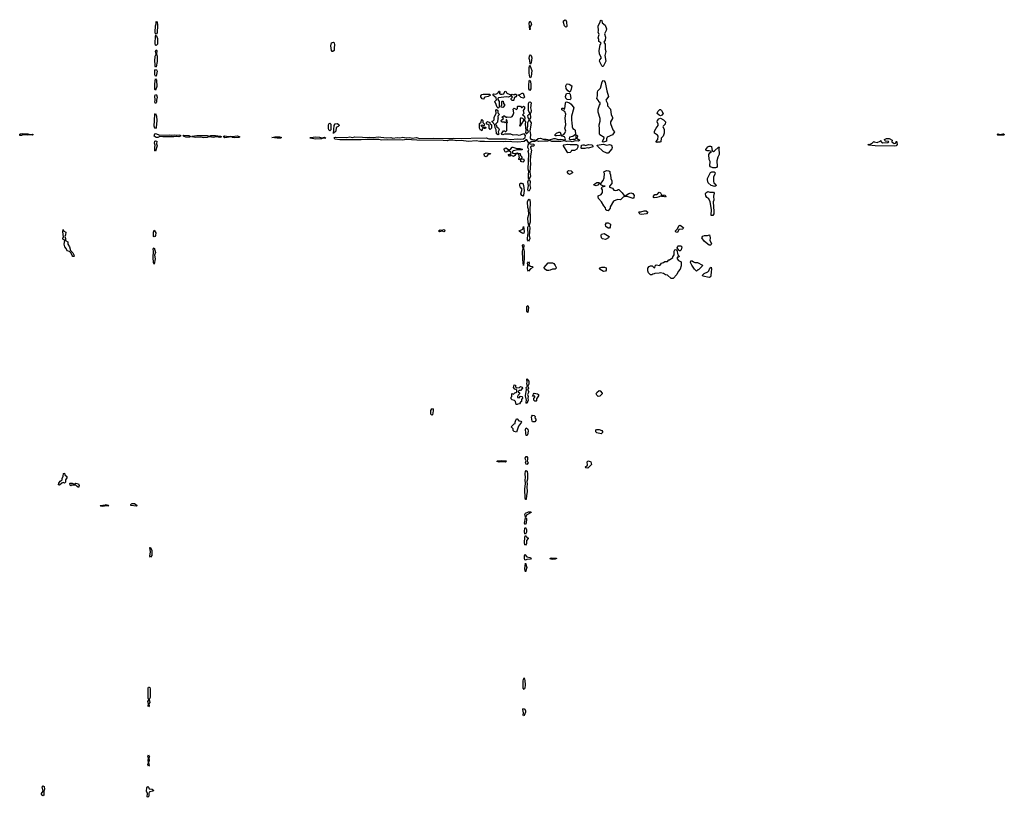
# Model space of a CAD drawing. Extents: x 1980017 to 2252640, y 74400 to 266395.
# Tile 312 of 388: x 2192930 to 2206875, y 172130 to 183143. Entities that reach past the tile are written whole.
import ezdxf

# ---------------------------------------------------------------- set-up
doc = ezdxf.new("R2010")
doc.units = 0

msp = doc.modelspace()

# ---------------------------------------------------------------- linework, layer by layer
at = {"layer": '0CON20XD'}
for points in [[(2194865, 182936), (2194855, 182941), (2194848, 182965), (2194854, 183055), (2194863, 183085), (2194865, 183118), (2194875, 183112), (2194881, 183065), (2194878, 182955), (2194865, 182936)], [(2200155, 183002), (2200144, 183095), (2200155, 183121), (2200168, 183108), (2200178, 183075), (2200157, 183035), (2200160, 183015), (2200155, 183002)], [(2200665, 183038), (2200645, 183058), (2200630, 183105), (2200634, 183126), (2200655, 183143), (2200667, 183137), (2200676, 183115), (2200680, 183045), (2200675, 183040), (2200665, 183038)], [(2201195, 182480), (2201185, 182480), (2201175, 182490), (2201144, 182554), (2201148, 182575), (2201168, 182605), (2201144, 182654), (2201138, 182705), (2201150, 182785), (2201167, 182805), (2201162, 182815), (2201134, 182834), (2201133, 182863), (2201123, 182885), (2201138, 182935), (2201122, 182965), (2201128, 182985), (2201122, 183055), (2201152, 183108), (2201155, 183130), (2201165, 183138), (2201175, 183130), (2201181, 183101), (2201222, 183065), (2201240, 183015), (2201235, 182990), (2201213, 182943), (2201227, 182895), (2201223, 182855), (2201202, 182825), (2201222, 182795), (2201223, 182725), (2201233, 182693), (2201218, 182635), (2201230, 182555), (2201195, 182480)], [(2194865, 182779), (2194855, 182784), (2194850, 182805), (2194855, 182910), (2194865, 182923), (2194882, 182875), (2194884, 182815), (2194882, 182795), (2194865, 182779)], [(2197365, 182694), (2197354, 182694), (2197344, 182705), (2197339, 182775), (2197348, 182815), (2197375, 182826), (2197386, 182816), (2197391, 182785), (2197383, 182745), (2197386, 182705), (2197365, 182694)], [(2194855, 182470), (2194847, 182485), (2194851, 182515), (2194843, 182555), (2194849, 182625), (2194864, 182655), (2194852, 182695), (2194865, 182718), (2194874, 182705), (2194866, 182655), (2194876, 182625), (2194877, 182553), (2194865, 182478), (2194855, 182470)], [(2200165, 182512), (2200158, 182518), (2200153, 182565), (2200144, 182595), (2200150, 182625), (2200165, 182646), (2200176, 182636), (2200182, 182605), (2200175, 182535), (2200165, 182512)], [(2194852, 182342), (2194844, 182364), (2194845, 182422), (2194855, 182437), (2194866, 182435), (2194876, 182415), (2194865, 182344), (2194852, 182342)], [(2200165, 182320), (2200155, 182330), (2200145, 182385), (2200145, 182465), (2200155, 182500), (2200182, 182425), (2200175, 182340), (2200165, 182320)], [(2194855, 182144), (2194845, 182155), (2194842, 182235), (2194855, 182306), (2194870, 182285), (2194871, 182195), (2194855, 182144)], [(2200155, 182142), (2200143, 182163), (2200141, 182215), (2200146, 182274), (2200155, 182287), (2200165, 182268), (2200170, 182225), (2200168, 182165), (2200155, 182142)], [(2201195, 181411), (2201186, 181416), (2201183, 181425), (2201209, 181465), (2201206, 181475), (2201145, 181513), (2201140, 181525), (2201143, 181595), (2201137, 181655), (2201152, 181705), (2201152, 181745), (2201124, 181834), (2201122, 181875), (2201140, 181935), (2201150, 181945), (2201150, 181965), (2201132, 181982), (2201128, 181998), (2201102, 182025), (2201112, 182065), (2201113, 182117), (2201120, 182135), (2201156, 182174), (2201178, 182265), (2201195, 182282), (2201209, 182279), (2201223, 182255), (2201247, 182135), (2201270, 182055), (2201233, 182005), (2201253, 181955), (2201254, 181924), (2201300, 181875), (2201308, 181798), (2201328, 181765), (2201328, 181745), (2201298, 181695), (2201298, 181675), (2201333, 181585), (2201352, 181555), (2201326, 181514), (2201250, 181480), (2201239, 181455), (2201243, 181425), (2201215, 181415), (2201195, 181411)], [(2199705, 181890), (2199693, 181903), (2199670, 181965), (2199660, 181975), (2199660, 181985), (2199682, 182008), (2199680, 182035), (2199630, 182075), (2199645, 182092), (2199675, 182090), (2199694, 182096), (2199708, 182112), (2199715, 182130), (2199725, 182130), (2199730, 182115), (2199722, 182102), (2199745, 182089), (2199765, 182087), (2199788, 182095), (2199800, 182125), (2199815, 182130), (2199830, 182105), (2199885, 182080), (2199905, 182088), (2199932, 182078), (2199941, 182089), (2199955, 182090), (2199972, 182075), (2199958, 182052), (2199932, 182038), (2199930, 182005), (2199925, 182000), (2199905, 182000), (2199893, 182013), (2199890, 182025), (2199910, 182045), (2199895, 182070), (2199885, 182070), (2199880, 182060), (2199855, 182047), (2199825, 182052), (2199710, 182035), (2199700, 182025), (2199700, 182015), (2199720, 181985), (2199720, 181905), (2199705, 181890)], [(2200725, 182120), (2200715, 182120), (2200695, 182137), (2200671, 182171), (2200667, 182205), (2200675, 182227), (2200685, 182234), (2200710, 182230), (2200748, 182205), (2200742, 182158), (2200725, 182120)], [(2194855, 181956), (2194842, 181975), (2194848, 182005), (2194844, 182065), (2194855, 182084), (2194868, 182078), (2194876, 182045), (2194866, 182005), (2194869, 181975), (2194865, 181964), (2194855, 181956)], [(2200135, 180717), (2200129, 180735), (2200137, 180795), (2200128, 180845), (2200142, 180885), (2200134, 180895), (2200134, 180955), (2200142, 180992), (2200132, 181025), (2200142, 181245), (2200131, 181275), (2200139, 181305), (2200129, 181335), (2200132, 181368), (2200143, 181395), (2200115, 181440), (2200105, 181442), (2200075, 181417), (2199985, 181410), (2199815, 181418), (2199785, 181413), (2199515, 181416), (2199445, 181418), (2199395, 181427), (2199285, 181420), (2199185, 181431), (2199115, 181427), (2199064, 181436), (2199014, 181436), (2198985, 181428), (2198928, 181432), (2198555, 181435), (2198405, 181448), (2198355, 181439), (2198135, 181444), (2198055, 181438), (2198015, 181445), (2197845, 181447), (2197765, 181442), (2197463, 181443), (2197395, 181452), (2197385, 181468), (2197389, 181475), (2197402, 181478), (2197565, 181474), (2197605, 181483), (2197645, 181476), (2197675, 181482), (2197785, 181478), (2197834, 181474), (2197885, 181480), (2197935, 181475), (2198005, 181482), (2198125, 181472), (2198185, 181474), (2198215, 181465), (2198276, 181474), (2198315, 181468), (2198355, 181479), (2198405, 181470), (2198455, 181475), (2198495, 181467), (2198545, 181475), (2198595, 181463), (2198795, 181467), (2198995, 181460), (2199075, 181464), (2199105, 181459), (2199535, 181468), (2199575, 181458), (2199622, 181458), (2199825, 181454), (2199885, 181448), (2199975, 181454), (2200025, 181451), (2200065, 181455), (2200090, 181475), (2200092, 181505), (2200076, 181526), (2200055, 181524), (2200005, 181504), (2199973, 181513), (2199919, 181509), (2199885, 181523), (2199795, 181520), (2199775, 181512), (2199760, 181515), (2199752, 181525), (2199782, 181568), (2199795, 181570), (2199805, 181560), (2199815, 181560), (2199830, 181575), (2199830, 181675), (2199840, 181695), (2199825, 181730), (2199820, 181725), (2199820, 181695), (2199808, 181682), (2199795, 181690), (2199762, 181692), (2199750, 181705), (2199750, 181715), (2199765, 181730), (2199775, 181730), (2199780, 181745), (2199760, 181765), (2199785, 181780), (2199795, 181780), (2199825, 181760), (2199835, 181768), (2199885, 181762), (2199905, 181770), (2199920, 181795), (2199928, 181825), (2199920, 181875), (2199935, 181890), (2199968, 181872), (2199980, 181885), (2199980, 181915), (2199985, 181920), (2200025, 181920), (2200038, 181898), (2200045, 181898), (2200065, 181917), (2200078, 181908), (2200079, 181885), (2200060, 181855), (2200068, 181815), (2200050, 181795), (2200075, 181780), (2200084, 181755), (2200080, 181715), (2200092, 181695), (2200088, 181665), (2200097, 181575), (2200094, 181544), (2200105, 181530), (2200115, 181530), (2200134, 181555), (2200130, 181570), (2200119, 181595), (2200120, 181610), (2200127, 181635), (2200128, 181685), (2200144, 181725), (2200130, 181760), (2200129, 181785), (2200153, 181815), (2200138, 181855), (2200138, 181955), (2200145, 181975), (2200162, 181982), (2200174, 181965), (2200164, 181895), (2200175, 181855), (2200169, 181825), (2200158, 181815), (2200163, 181755), (2200147, 181725), (2200174, 181684), (2200156, 181565), (2200164, 181515), (2200162, 181465), (2200170, 181450), (2200224, 181444), (2200245, 181436), (2200275, 181461), (2200305, 181464), (2200345, 181449), (2200388, 181452), (2200435, 181440), (2200495, 181460), (2200515, 181460), (2200555, 181447), (2200595, 181453), (2200645, 181440), (2200655, 181444), (2200660, 181455), (2200645, 181482), (2200610, 181495), (2200600, 181510), (2200579, 181501), (2200535, 181498), (2200515, 181500), (2200512, 181515), (2200532, 181538), (2200565, 181552), (2200585, 181548), (2200600, 181510), (2200635, 181518), (2200648, 181532), (2200666, 181565), (2200650, 181605), (2200664, 181655), (2200656, 181755), (2200667, 181807), (2200653, 181843), (2200610, 181865), (2200610, 181885), (2200615, 181890), (2200625, 181888), (2200645, 181870), (2200657, 181913), (2200660, 181965), (2200664, 181976), (2200675, 181981), (2200716, 181966), (2200739, 181949), (2200778, 181895), (2200744, 181776), (2200743, 181715), (2200752, 181685), (2200754, 181624), (2200764, 181604), (2200789, 181589), (2200797, 181577), (2200802, 181518), (2200765, 181487), (2200715, 181479), (2200714, 181455), (2200728, 181448), (2200765, 181453), (2200795, 181450), (2200810, 181465), (2200812, 181508), (2200825, 181510), (2200830, 181495), (2200827, 181475), (2200818, 181465), (2200862, 181435), (2200845, 181422), (2200795, 181426), (2200755, 181415), (2200725, 181421), (2200676, 181416), (2200645, 181428), (2200595, 181416), (2200465, 181420), (2200435, 181430), (2200405, 181422), (2200365, 181424), (2200278, 181418), (2200255, 181427), (2200245, 181432), (2200225, 181420), (2200185, 181418), (2200148, 181395), (2200158, 181385), (2200209, 181379), (2200219, 181365), (2200208, 181352), (2200175, 181352), (2200166, 181336), (2200167, 181315), (2200177, 181295), (2200163, 181215), (2200159, 181145), (2200163, 181105), (2200156, 180985), (2200163, 180925), (2200146, 180885), (2200162, 180852), (2200153, 180795), (2200166, 180755), (2200145, 180720), (2200135, 180717)], [(2199505, 182020), (2199482, 182022), (2199463, 182053), (2199463, 182067), (2199476, 182084), (2199495, 182089), (2199585, 182087), (2199600, 182075), (2199566, 182054), (2199522, 182045), (2199510, 182035), (2199505, 182020)], [(2199775, 181900), (2199750, 181905), (2199750, 181925), (2199760, 181935), (2199760, 181985), (2199765, 181990), (2199778, 181988), (2199780, 181955), (2199800, 181935), (2199775, 181900)], [(2200065, 182033), (2200032, 182042), (2200005, 182070), (2199995, 182070), (2199992, 182078), (2200015, 182083), (2200045, 182104), (2200063, 182103), (2200081, 182045), (2200065, 182033)], [(2200725, 182008), (2200684, 182014), (2200663, 182033), (2200659, 182055), (2200675, 182096), (2200713, 182103), (2200728, 182088), (2200737, 182025), (2200725, 182008)], [(2199705, 181513), (2199682, 181525), (2199680, 181585), (2199663, 181613), (2199660, 181655), (2199620, 181695), (2199620, 181705), (2199635, 181710), (2199648, 181725), (2199650, 181765), (2199680, 181815), (2199672, 181865), (2199685, 181870), (2199700, 181855), (2199702, 181822), (2199720, 181805), (2199718, 181792), (2199700, 181775), (2199702, 181762), (2199710, 181755), (2199700, 181745), (2199697, 181693), (2199670, 181665), (2199680, 181655), (2199690, 181625), (2199710, 181605), (2199720, 181585), (2199708, 181555), (2199710, 181535), (2199720, 181525), (2199705, 181513)], [(2202005, 181782), (2201985, 181790), (2201958, 181815), (2201966, 181844), (2201995, 181870), (2202005, 181870), (2202019, 181859), (2202042, 181815), (2202025, 181792), (2202005, 181782)], [(2194855, 181601), (2194842, 181605), (2194836, 181635), (2194845, 181800), (2194855, 181813), (2194868, 181775), (2194871, 181715), (2194864, 181615), (2194855, 181601)], [(2199475, 181570), (2199468, 181578), (2199455, 181580), (2199440, 181605), (2199440, 181675), (2199468, 181692), (2199470, 181725), (2199475, 181730), (2199490, 181715), (2199490, 181685), (2199508, 181668), (2199510, 181645), (2199505, 181640), (2199495, 181640), (2199485, 181650), (2199460, 181645), (2199485, 181620), (2199525, 181620), (2199530, 181615), (2199525, 181600), (2199515, 181600), (2199505, 181610), (2199492, 181608), (2199480, 181595), (2199475, 181570)], [(2200015, 181640), (2200025, 181642), (2200072, 181715), (2200069, 181729), (2200054, 181744), (2200035, 181750), (2200023, 181747), (2200018, 181735), (2200020, 181665), (2200010, 181645), (2200015, 181640)], [(2201955, 181405), (2201940, 181415), (2201968, 181445), (2201972, 181492), (2201965, 181510), (2201922, 181535), (2201923, 181563), (2201943, 181607), (2201972, 181645), (2201972, 181665), (2201960, 181695), (2201962, 181715), (2201981, 181739), (2202005, 181750), (2202050, 181725), (2202078, 181695), (2202070, 181665), (2202042, 181635), (2202040, 181625), (2202058, 181595), (2202057, 181537), (2202043, 181495), (2202013, 181467), (2202009, 181415), (2201995, 181407), (2201965, 181410), (2201955, 181405)], [(2197325, 181567), (2197309, 181585), (2197302, 181605), (2197306, 181655), (2197315, 181673), (2197325, 181677), (2197335, 181662), (2197338, 181635), (2197337, 181583), (2197325, 181567)], [(2197375, 181533), (2197385, 181645), (2197400, 181670), (2197425, 181672), (2197449, 181659), (2197453, 181645), (2197440, 181630), (2197414, 181615), (2197406, 181564), (2197395, 181551), (2197377, 181543), (2197375, 181533)], [(2199595, 181590), (2199580, 181605), (2199580, 181645), (2199565, 181660), (2199540, 181665), (2199540, 181685), (2199555, 181700), (2199588, 181688), (2199590, 181675), (2199610, 181655), (2199610, 181605), (2199595, 181590)], [(2192955, 181505), (2192934, 181505), (2192930, 181520), (2192942, 181528), (2192965, 181531), (2193045, 181527), (2193075, 181516), (2193112, 181522), (2193123, 181515), (2193105, 181506), (2193075, 181513), (2193035, 181506), (2192975, 181511), (2192955, 181505)], [(2194865, 181474), (2194834, 181495), (2194844, 181526), (2194855, 181533), (2194915, 181509), (2195045, 181511), (2195085, 181506), (2195125, 181513), (2195145, 181508), (2195191, 181511), (2195207, 181507), (2195210, 181495), (2195185, 181482), (2195155, 181491), (2195115, 181482), (2194958, 181482), (2194915, 181488), (2194885, 181475), (2194865, 181474)], [(2194855, 181281), (2194844, 181285), (2194843, 181335), (2194850, 181365), (2194838, 181395), (2194845, 181421), (2194855, 181429), (2194872, 181422), (2194868, 181385), (2194877, 181357), (2194855, 181281)], [(2195335, 181480), (2195285, 181480), (2195252, 181492), (2195247, 181503), (2195255, 181508), (2195325, 181504), (2195344, 181495), (2195344, 181485), (2195335, 181480)], [(2195535, 181472), (2195495, 181479), (2195425, 181473), (2195362, 181485), (2195375, 181496), (2195437, 181503), (2195585, 181502), (2195615, 181496), (2195635, 181502), (2195704, 181504), (2195775, 181496), (2195790, 181485), (2195765, 181476), (2195715, 181482), (2195675, 181475), (2195618, 181485), (2195615, 181490), (2195585, 181476), (2195535, 181472)], [(2195975, 181469), (2195942, 181475), (2195932, 181482), (2195835, 181470), (2195816, 181485), (2195821, 181495), (2195835, 181499), (2195885, 181490), (2195915, 181496), (2195935, 181487), (2196015, 181499), (2196050, 181485), (2196035, 181473), (2195975, 181469)], [(2196575, 181465), (2196500, 181475), (2196545, 181486), (2196610, 181485), (2196636, 181475), (2196625, 181466), (2196575, 181465)], [(2197125, 181450), (2197038, 181465), (2197050, 181475), (2197125, 181484), (2197175, 181481), (2197205, 181469), (2197245, 181478), (2197268, 181465), (2197215, 181461), (2197205, 181454), (2197125, 181450)], [(2205325, 181354), (2205045, 181358), (2204955, 181368), (2204940, 181375), (2204975, 181382), (2205004, 181396), (2205025, 181420), (2205033, 181413), (2205075, 181403), (2205118, 181422), (2205125, 181430), (2205130, 181415), (2205155, 181400), (2205225, 181403), (2205238, 181412), (2205235, 181420), (2205193, 181423), (2205182, 181432), (2205180, 181445), (2205205, 181460), (2205245, 181460), (2205288, 181438), (2205284, 181414), (2205315, 181389), (2205333, 181395), (2205347, 181425), (2205356, 181374), (2205345, 181359), (2205325, 181354)], [(2206835, 181506), (2206785, 181507), (2206773, 181515), (2206785, 181527), (2206815, 181519), (2206855, 181527), (2206867, 181525), (2206875, 181514), (2206865, 181506), (2206835, 181506)], [(2200055, 181127), (2200030, 181135), (2200030, 181170), (2200015, 181160), (2200000, 181165), (2200000, 181175), (2200010, 181185), (2199998, 181238), (2199958, 181242), (2199945, 181220), (2199925, 181208), (2199880, 181230), (2199878, 181212), (2199865, 181210), (2199850, 181235), (2199865, 181240), (2199880, 181230), (2199880, 181245), (2199890, 181255), (2199888, 181268), (2199865, 181282), (2199845, 181282), (2199822, 181268), (2199805, 181272), (2199791, 181301), (2199794, 181316), (2199815, 181328), (2199853, 181303), (2199865, 181302), (2199886, 181314), (2199905, 181340), (2199915, 181340), (2199971, 181321), (2200015, 181320), (2200045, 181310), (2200045, 181300), (2199985, 181298), (2199920, 181285), (2199910, 181275), (2199910, 181255), (2199935, 181248), (2199975, 181260), (2199995, 181250), (2200018, 181248), (2200022, 181222), (2200048, 181195), (2200030, 181170), (2200065, 181171), (2200073, 181155), (2200065, 181131), (2200055, 181127)], [(2200695, 181258), (2200682, 181272), (2200634, 181355), (2200631, 181365), (2200637, 181373), (2200695, 181382), (2200725, 181377), (2200815, 181376), (2200837, 181367), (2200834, 181336), (2200819, 181311), (2200789, 181291), (2200745, 181290), (2200740, 181275), (2200725, 181262), (2200695, 181258)], [(2200935, 181318), (2200888, 181318), (2200880, 181325), (2200886, 181364), (2200905, 181371), (2200925, 181370), (2200945, 181360), (2200984, 181374), (2201035, 181369), (2201049, 181355), (2201046, 181344), (2200985, 181322), (2200965, 181328), (2200935, 181318)], [(2201245, 181252), (2201196, 181276), (2201112, 181352), (2201109, 181365), (2201195, 181379), (2201245, 181368), (2201285, 181376), (2201314, 181365), (2201320, 181335), (2201317, 181315), (2201265, 181253), (2201245, 181252)], [(2202785, 181044), (2202745, 181044), (2202715, 181059), (2202703, 181075), (2202711, 181135), (2202697, 181165), (2202688, 181235), (2202704, 181256), (2202730, 181275), (2202696, 181286), (2202665, 181288), (2202650, 181295), (2202648, 181305), (2202675, 181344), (2202695, 181352), (2202715, 181352), (2202726, 181345), (2202738, 181288), (2202755, 181278), (2202772, 181285), (2202825, 181338), (2202835, 181340), (2202840, 181335), (2202830, 181325), (2202836, 181234), (2202818, 181195), (2202803, 181145), (2202806, 181064), (2202800, 181050), (2202785, 181044)], [(2199535, 181202), (2199512, 181212), (2199510, 181245), (2199535, 181260), (2199598, 181248), (2199595, 181240), (2199575, 181240), (2199560, 181230), (2199535, 181202)], [(2200715, 180952), (2200701, 180961), (2200691, 180981), (2200688, 180995), (2200701, 181009), (2200740, 181005), (2200760, 180985), (2200760, 180975), (2200715, 180952)], [(2201265, 180437), (2201245, 180440), (2201232, 180452), (2201225, 180480), (2201202, 180505), (2201170, 180565), (2201129, 180609), (2201121, 180635), (2201125, 180647), (2201165, 180668), (2201182, 180695), (2201182, 180732), (2201172, 180755), (2201180, 180775), (2201220, 180785), (2201188, 180788), (2201163, 180803), (2201160, 180825), (2201192, 180865), (2201210, 180905), (2201212, 180965), (2201202, 180985), (2201210, 180995), (2201245, 181006), (2201275, 181003), (2201288, 180995), (2201288, 180968), (2201300, 180945), (2201302, 180895), (2201317, 180863), (2201317, 180825), (2201282, 180785), (2201282, 180772), (2201326, 180756), (2201345, 180730), (2201363, 180723), (2201392, 180728), (2201405, 180740), (2201417, 180737), (2201463, 180693), (2201485, 180660), (2201505, 180650), (2201555, 180682), (2201585, 180691), (2201615, 180683), (2201633, 180655), (2201630, 180625), (2201617, 180613), (2201535, 180640), (2201495, 180640), (2201475, 180630), (2201437, 180593), (2201395, 180598), (2201340, 180575), (2201292, 180495), (2201292, 180475), (2201265, 180437)], [(2202775, 180783), (2202722, 180795), (2202682, 180835), (2202670, 180875), (2202670, 180895), (2202715, 180980), (2202735, 180990), (2202765, 180987), (2202780, 180975), (2202777, 180955), (2202757, 180915), (2202757, 180855), (2202763, 180835), (2202788, 180808), (2202792, 180795), (2202775, 180783)], [(2200055, 180642), (2200040, 180655), (2200030, 180675), (2200048, 180745), (2200020, 180775), (2200013, 180793), (2200013, 180817), (2200025, 180830), (2200035, 180830), (2200045, 180820), (2200055, 180830), (2200067, 180797), (2200074, 180725), (2200065, 180660), (2200055, 180642)], [(2201095, 180792), (2201065, 180800), (2201062, 180808), (2201103, 180837), (2201138, 180838), (2201140, 180825), (2201132, 180818), (2201130, 180805), (2201095, 180792)], [(2200135, 180008), (2200124, 180024), (2200121, 180045), (2200132, 180125), (2200125, 180165), (2200128, 180205), (2200141, 180235), (2200130, 180265), (2200129, 180335), (2200142, 180385), (2200137, 180455), (2200127, 180485), (2200123, 180565), (2200135, 180597), (2200145, 180600), (2200157, 180587), (2200161, 180555), (2200157, 180445), (2200161, 180345), (2200159, 180275), (2200148, 180235), (2200154, 180196), (2200146, 180085), (2200153, 180045), (2200147, 180023), (2200135, 180008)], [(2201915, 180618), (2201908, 180625), (2201907, 180645), (2201925, 180669), (2201955, 180666), (2201965, 180671), (2201985, 180702), (2202005, 180690), (2202022, 180662), (2202065, 180660), (2202080, 180645), (2202075, 180630), (2202055, 180640), (2202025, 180640), (2202015, 180650), (2201987, 180633), (2201955, 180624), (2201915, 180618)], [(2202745, 180370), (2202725, 180370), (2202722, 180375), (2202727, 180455), (2202710, 180565), (2202688, 180608), (2202660, 180625), (2202647, 180647), (2202643, 180675), (2202649, 180691), (2202675, 180708), (2202705, 180700), (2202755, 180700), (2202768, 180685), (2202758, 180645), (2202761, 180589), (2202752, 180565), (2202762, 180425), (2202760, 180395), (2202745, 180370)], [(2201735, 180382), (2201715, 180390), (2201700, 180415), (2201705, 180420), (2201725, 180420), (2201774, 180436), (2201805, 180438), (2201827, 180417), (2201807, 180393), (2201735, 180382)], [(2193695, 179790), (2193685, 179790), (2193674, 179804), (2193657, 179837), (2193638, 179858), (2193602, 179872), (2193590, 179905), (2193570, 179925), (2193562, 179965), (2193570, 180015), (2193542, 180035), (2193542, 180055), (2193550, 180065), (2193540, 180145), (2193545, 180170), (2193552, 180152), (2193582, 180132), (2193580, 180095), (2193570, 180075), (2193580, 180045), (2193578, 180018), (2193610, 179995), (2193614, 179964), (2193638, 179925), (2193650, 179875), (2193685, 179840), (2193698, 179815), (2193700, 179795), (2193695, 179790)], [(2198935, 180140), (2198915, 180150), (2198875, 180141), (2198864, 180155), (2198885, 180168), (2198915, 180162), (2198935, 180171), (2198951, 180161), (2198945, 180142), (2198935, 180140)], [(2200055, 180114), (2200009, 180145), (2200003, 180155), (2200054, 180175), (2200065, 180212), (2200074, 180144), (2200069, 180121), (2200055, 180114)], [(2201285, 180190), (2201265, 180190), (2201232, 180215), (2201227, 180245), (2201240, 180265), (2201266, 180266), (2201296, 180246), (2201292, 180205), (2201285, 180190)], [(2202245, 180130), (2202230, 180135), (2202220, 180145), (2202220, 180155), (2202245, 180180), (2202267, 180223), (2202285, 180232), (2202323, 180205), (2202330, 180195), (2202328, 180185), (2202315, 180177), (2202265, 180170), (2202245, 180130)], [(2194835, 180066), (2194825, 180073), (2194823, 180083), (2194826, 180134), (2194835, 180162), (2194858, 180125), (2194852, 180085), (2194845, 180071), (2194835, 180066)], [(2201225, 180032), (2201185, 180042), (2201172, 180052), (2201166, 180085), (2201172, 180108), (2201207, 180117), (2201278, 180075), (2201270, 180055), (2201225, 180032)], [(2202715, 179952), (2202695, 179952), (2202675, 179962), (2202625, 180008), (2202590, 180055), (2202604, 180076), (2202631, 180089), (2202672, 180088), (2202698, 180098), (2202708, 180055), (2202704, 180014), (2202728, 179975), (2202725, 179960), (2202715, 179952)], [(2194835, 179682), (2194824, 179705), (2194822, 179775), (2194827, 179865), (2194821, 179895), (2194825, 179908), (2194835, 179912), (2194856, 179845), (2194840, 179810), (2194847, 179755), (2194835, 179682)], [(2200065, 179660), (2200054, 179745), (2200050, 179865), (2200060, 179905), (2200051, 179945), (2200055, 179958), (2200065, 179961), (2200072, 179945), (2200066, 179905), (2200075, 179865), (2200074, 179755), (2200065, 179660)], [(2202185, 179480), (2202155, 179480), (2202107, 179527), (2202075, 179530), (2202047, 179547), (2202005, 179560), (2201985, 179552), (2201925, 179550), (2201917, 179543), (2201895, 179540), (2201885, 179530), (2201865, 179530), (2201835, 179560), (2201827, 179585), (2201828, 179625), (2201845, 179650), (2201865, 179658), (2201887, 179657), (2201910, 179635), (2201925, 179630), (2201932, 179658), (2201945, 179670), (2201995, 179660), (2202020, 179695), (2202047, 179703), (2202065, 179720), (2202105, 179720), (2202125, 179740), (2202135, 179740), (2202180, 179775), (2202180, 179785), (2202200, 179815), (2202200, 179865), (2202210, 179885), (2202225, 179890), (2202237, 179877), (2202250, 179815), (2202270, 179795), (2202265, 179780), (2202242, 179778), (2202242, 179755), (2202260, 179735), (2202300, 179715), (2202300, 179655), (2202285, 179610), (2202258, 179575), (2202238, 179535), (2202185, 179480)], [(2202285, 179870), (2202275, 179870), (2202265, 179880), (2202243, 179913), (2202250, 179935), (2202258, 179942), (2202295, 179940), (2202307, 179927), (2202298, 179885), (2202285, 179870)], [(2200135, 179584), (2200125, 179594), (2200121, 179615), (2200129, 179665), (2200123, 179695), (2200135, 179713), (2200145, 179702), (2200143, 179665), (2200165, 179653), (2200189, 179649), (2200197, 179635), (2200163, 179617), (2200135, 179584)], [(2200425, 179589), (2200395, 179593), (2200362, 179615), (2200358, 179635), (2200415, 179698), (2200425, 179702), (2200475, 179702), (2200495, 179690), (2200515, 179660), (2200528, 179635), (2200527, 179623), (2200512, 179608), (2200475, 179609), (2200445, 179594), (2200425, 179589)], [(2201198, 179578), (2201150, 179605), (2201142, 179615), (2201145, 179630), (2201175, 179640), (2201215, 179638), (2201237, 179627), (2201238, 179598), (2201225, 179580), (2201198, 179578)], [(2202515, 179580), (2202485, 179610), (2202448, 179665), (2202432, 179705), (2202435, 179730), (2202455, 179728), (2202472, 179712), (2202494, 179704), (2202530, 179705), (2202600, 179665), (2202598, 179652), (2202545, 179600), (2202535, 179600), (2202515, 179580)], [(2202695, 179492), (2202605, 179510), (2202600, 179525), (2202625, 179550), (2202675, 179570), (2202690, 179585), (2202704, 179626), (2202725, 179640), (2202730, 179605), (2202722, 179575), (2202720, 179515), (2202715, 179500), (2202695, 179492)], [(2200125, 178994), (2200115, 179015), (2200111, 179055), (2200115, 179083), (2200125, 179094), (2200135, 179065), (2200125, 178994)], [(2199975, 177692), (2199960, 177695), (2199950, 177735), (2199938, 177748), (2199905, 177760), (2199890, 177775), (2199890, 177795), (2199900, 177805), (2199902, 177848), (2199925, 177840), (2199942, 177858), (2199958, 177862), (2199970, 177875), (2199970, 177895), (2199958, 177908), (2199942, 177912), (2199922, 177932), (2199935, 177970), (2199950, 177965), (2199950, 177945), (2199965, 177930), (2200007, 177933), (2200025, 177950), (2200045, 177940), (2200051, 177925), (2200025, 177890), (2200005, 177890), (2199992, 177878), (2199992, 177872), (2200008, 177858), (2200010, 177845), (2199990, 177825), (2199980, 177805), (2199982, 177792), (2200005, 177790), (2200025, 177812), (2200046, 177806), (2200052, 177785), (2200039, 177765), (2200038, 177735), (2200024, 177726), (2200008, 177702), (2199985, 177700), (2199975, 177692)], [(2200115, 177707), (2200105, 177712), (2200101, 177725), (2200108, 177755), (2200092, 177815), (2200107, 177905), (2200103, 177935), (2200120, 177955), (2200112, 177985), (2200118, 178015), (2200111, 178045), (2200115, 178058), (2200140, 178025), (2200139, 177981), (2200128, 177955), (2200137, 177927), (2200123, 177905), (2200139, 177875), (2200121, 177835), (2200131, 177805), (2200126, 177785), (2200130, 177755), (2200115, 177707)], [(2200245, 177740), (2200225, 177742), (2200212, 177755), (2200213, 177777), (2200228, 177795), (2200225, 177810), (2200192, 177812), (2200205, 177840), (2200218, 177852), (2200266, 177846), (2200280, 177835), (2200280, 177815), (2200250, 177775), (2200250, 177745), (2200245, 177740)], [(2201125, 177808), (2201105, 177827), (2201096, 177845), (2201106, 177865), (2201135, 177892), (2201149, 177889), (2201180, 177855), (2201178, 177845), (2201145, 177812), (2201125, 177808)], [(2198765, 177541), (2198754, 177555), (2198754, 177606), (2198765, 177634), (2198775, 177636), (2198785, 177622), (2198787, 177605), (2198775, 177548), (2198765, 177541)], [(2200225, 177450), (2200195, 177450), (2200190, 177455), (2200180, 177515), (2200182, 177528), (2200195, 177542), (2200215, 177538), (2200230, 177525), (2200228, 177505), (2200240, 177485), (2200240, 177465), (2200225, 177450)], [(2199965, 177300), (2199935, 177310), (2199920, 177325), (2199918, 177348), (2199890, 177375), (2199935, 177420), (2199948, 177422), (2199947, 177445), (2199955, 177472), (2199965, 177492), (2199975, 177492), (2200001, 177461), (2200028, 177458), (2200036, 177445), (2199993, 177387), (2199965, 177300)], [(2200115, 177254), (2200104, 177255), (2200097, 177285), (2200094, 177345), (2200105, 177362), (2200126, 177346), (2200131, 177315), (2200124, 177266), (2200115, 177254)], [(2201165, 177280), (2201102, 177292), (2201090, 177305), (2201090, 177335), (2201105, 177340), (2201135, 177338), (2201173, 177323), (2201182, 177312), (2201182, 177295), (2201165, 177280)], [(2199805, 176878), (2199775, 176882), (2199722, 176878), (2199690, 176885), (2199697, 176897), (2199755, 176901), (2199815, 176897), (2199820, 176895), (2199815, 176882), (2199805, 176878)], [(2200115, 176842), (2200105, 176846), (2200094, 176865), (2200102, 176895), (2200092, 176915), (2200091, 176935), (2200105, 176959), (2200115, 176957), (2200121, 176945), (2200123, 176915), (2200118, 176895), (2200130, 176865), (2200115, 176842)], [(2200975, 176790), (2200950, 176795), (2200940, 176805), (2200970, 176835), (2200965, 176880), (2200975, 176893), (2200986, 176896), (2201019, 176879), (2201028, 176845), (2200975, 176790)], [(2193495, 176550), (2193480, 176555), (2193485, 176580), (2193504, 176606), (2193530, 176625), (2193530, 176645), (2193548, 176678), (2193553, 176717), (2193565, 176720), (2193570, 176695), (2193600, 176675), (2193598, 176655), (2193580, 176625), (2193580, 176595), (2193565, 176580), (2193547, 176587), (2193525, 176580), (2193495, 176550)], [(2200105, 176347), (2200095, 176350), (2200090, 176365), (2200084, 176495), (2200095, 176575), (2200088, 176625), (2200093, 176655), (2200089, 176715), (2200094, 176745), (2200105, 176760), (2200118, 176748), (2200121, 176705), (2200120, 176635), (2200114, 176605), (2200119, 176565), (2200114, 176525), (2200118, 176455), (2200106, 176405), (2200105, 176347)], [(2193765, 176520), (2193745, 176530), (2193725, 176550), (2193665, 176550), (2193653, 176543), (2193643, 176553), (2193640, 176575), (2193645, 176580), (2193675, 176580), (2193695, 176570), (2193715, 176570), (2193725, 176578), (2193765, 176570), (2193772, 176545), (2193765, 176520)], [(2194100, 176250), (2194078, 176255), (2194070, 176265), (2194145, 176270), (2194155, 176278), (2194179, 176269), (2194190, 176255), (2194185, 176254), (2194135, 176260), (2194127, 176253), (2194100, 176250)], [(2194585, 176254), (2194505, 176262), (2194503, 176275), (2194512, 176288), (2194525, 176293), (2194555, 176291), (2194592, 176265), (2194585, 176254)], [(2200095, 176098), (2200084, 176135), (2200094, 176155), (2200137, 176175), (2200171, 176175), (2200174, 176165), (2200111, 176129), (2200095, 176098)], [(2200095, 175994), (2200085, 176000), (2200082, 176015), (2200095, 176090), (2200105, 176087), (2200110, 176075), (2200105, 176015), (2200095, 175994)], [(2200095, 175856), (2200085, 175863), (2200079, 175895), (2200084, 175944), (2200095, 175951), (2200107, 175925), (2200109, 175885), (2200095, 175856)], [(2200095, 175702), (2200085, 175707), (2200078, 175735), (2200084, 175816), (2200095, 175838), (2200110, 175825), (2200115, 175810), (2200130, 175805), (2200130, 175795), (2200106, 175765), (2200106, 175724), (2200095, 175702)], [(2194785, 175532), (2194773, 175545), (2194783, 175605), (2194775, 175668), (2194785, 175668), (2194800, 175625), (2194800, 175555), (2194785, 175532)], [(2200095, 175489), (2200085, 175493), (2200078, 175515), (2200079, 175551), (2200085, 175569), (2200115, 175534), (2200157, 175527), (2200174, 175515), (2200165, 175503), (2200115, 175500), (2200095, 175489)], [(2200095, 175322), (2200085, 175365), (2200095, 175448), (2200111, 175385), (2200095, 175322)], [(2200475, 175496), (2200448, 175505), (2200442, 175515), (2200465, 175521), (2200535, 175516), (2200535, 175510), (2200515, 175504), (2200475, 175496)], [(2200075, 173659), (2200063, 173675), (2200062, 173775), (2200065, 173803), (2200075, 173822), (2200084, 173785), (2200087, 173725), (2200086, 173675), (2200075, 173659)], [(2194755, 173411), (2194749, 173425), (2194754, 173455), (2194747, 173485), (2194762, 173515), (2194755, 173519), (2194749, 173535), (2194748, 173675), (2194755, 173691), (2194765, 173692), (2194774, 173685), (2194778, 173668), (2194777, 173545), (2194766, 173515), (2194773, 173475), (2194760, 173455), (2194766, 173424), (2194755, 173411)], [(2200065, 173286), (2200062, 173295), (2200065, 173325), (2200058, 173372), (2200065, 173389), (2200085, 173379), (2200096, 173355), (2200094, 173335), (2200075, 173287), (2200065, 173286)], [(2194755, 172572), (2194746, 172595), (2194754, 172616), (2194748, 172655), (2194754, 172685), (2194745, 172715), (2194755, 172733), (2194768, 172705), (2194760, 172685), (2194765, 172650), (2194756, 172625), (2194764, 172585), (2194755, 172572)], [(2193265, 172150), (2193252, 172155), (2193238, 172175), (2193238, 172185), (2193262, 172215), (2193250, 172275), (2193265, 172292), (2193276, 172285), (2193283, 172245), (2193270, 172215), (2193274, 172166), (2193265, 172150)], [(2194745, 172130), (2194734, 172135), (2194739, 172185), (2194727, 172215), (2194729, 172265), (2194745, 172282), (2194755, 172275), (2194765, 172250), (2194806, 172246), (2194830, 172225), (2194818, 172215), (2194775, 172208), (2194765, 172201), (2194758, 172185), (2194757, 172145), (2194745, 172130)]]:
    msp.add_lwpolyline(points, dxfattribs=at)

doc.saveas('drawing.dxf')
